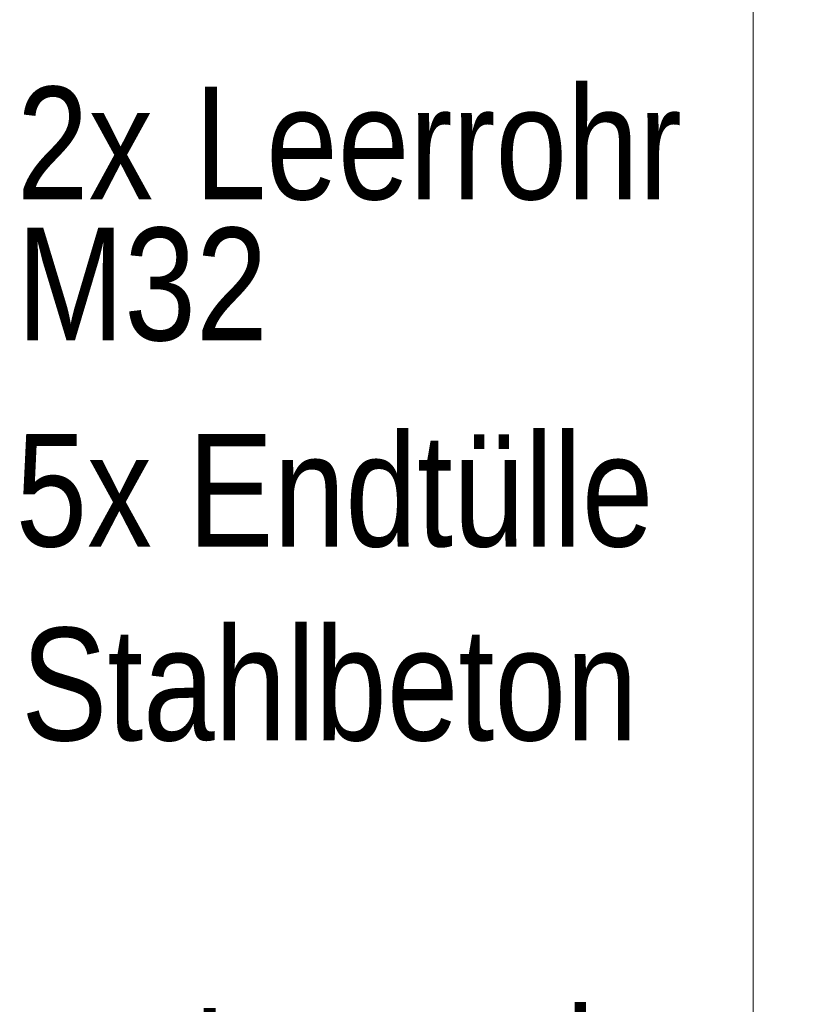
# Model space of a CAD drawing. Extents: x -620 to 300, y 62 to 1112.
# Tile 283 of 291: x 254 to 264, y 845 to 857. Entities that reach past the tile are written whole.
import ezdxf
from ezdxf.lldxf.tags import DXFTag

# ---------------------------------------------------------------- set-up
doc = ezdxf.new("R2010")
doc.units = 0
doc.layers.get('0').update_dxf_attribs({"lineweight": 13})
doc.layers.add('E_Detail_Beschriftung', color=7, linetype='Continuous', lineweight=13, true_color=0x009900)
doc.layers.add('E_Detail_Linie_Text_Bem', color=7, linetype='Continuous', lineweight=13)
doc.styles.get("Standard").update_dxf_attribs({"font": 'ARIALN.TTF'})
tags = doc.linetypes.add('fein_strichliert-A06GA2B28I', pattern=[4, 1, -2, 1]).pattern_tags.tags
tags[8:9] = [DXFTag(74, 4), DXFTag(75, 0), DXFTag(340, '0'), DXFTag(46, 0.0), DXFTag(50, 0.0), DXFTag(44, 0.0), DXFTag(45, 0.0)]
tags[6:7] = [DXFTag(74, 4), DXFTag(75, 0), DXFTag(340, '0'), DXFTag(46, 0.0), DXFTag(50, 0.0), DXFTag(44, 0.0), DXFTag(45, 0.0)]
tags[4:5] = [DXFTag(74, 4), DXFTag(75, 0), DXFTag(340, '0'), DXFTag(46, 0.0), DXFTag(50, 0.0), DXFTag(44, 0.0), DXFTag(45, 0.0)]

# ---------------------------------------------------------------- blocks, each defined once
blk = doc.blocks.new('Referenz-A06GA2B38I')
at = {"layer": 'E_Detail_Linie_Text_Bem', "linetype": 'fein_strichliert-A06GA2B28I', "ltscale": 0.65}
blk.add_line((263.066, 811.957), (263.066, 873.274), dxfattribs=at)
at = {"layer": 'E_Detail_Beschriftung', "linetype": 'Continuous', "ltscale": 0.13, "char_height": 1.4, "attachment_point": 1}
for s, insert in [('{\\fArial Narrow;Leerrohr}', (256.117, 856.035)), ('{\\fArial Narrow;2x}', (253.908, 856.035)), ('{\\fArial Narrow;M32}', (253.908, 854.282)), ('{\\fArial Narrow;5x Endtülle}', (253.892, 851.718)), ('{\\fArial Narrow;Stahlbeton}', (253.963, 849.307)), ('{\\fArial Narrow;Leerrohr}', (256.101, 844.581))]:
    blk.add_mtext(s, dxfattribs=dict(at, insert=insert))

msp = doc.modelspace()

# ---------------------------------------------------------------- block references
at = {"color": 8, "lineweight": 25, "ltscale": 0.25, "true_color": 0x808080}
msp.add_blockref('Referenz-A06GA2B38I', (0, 0), dxfattribs=at)

doc.saveas('drawing.dxf')
